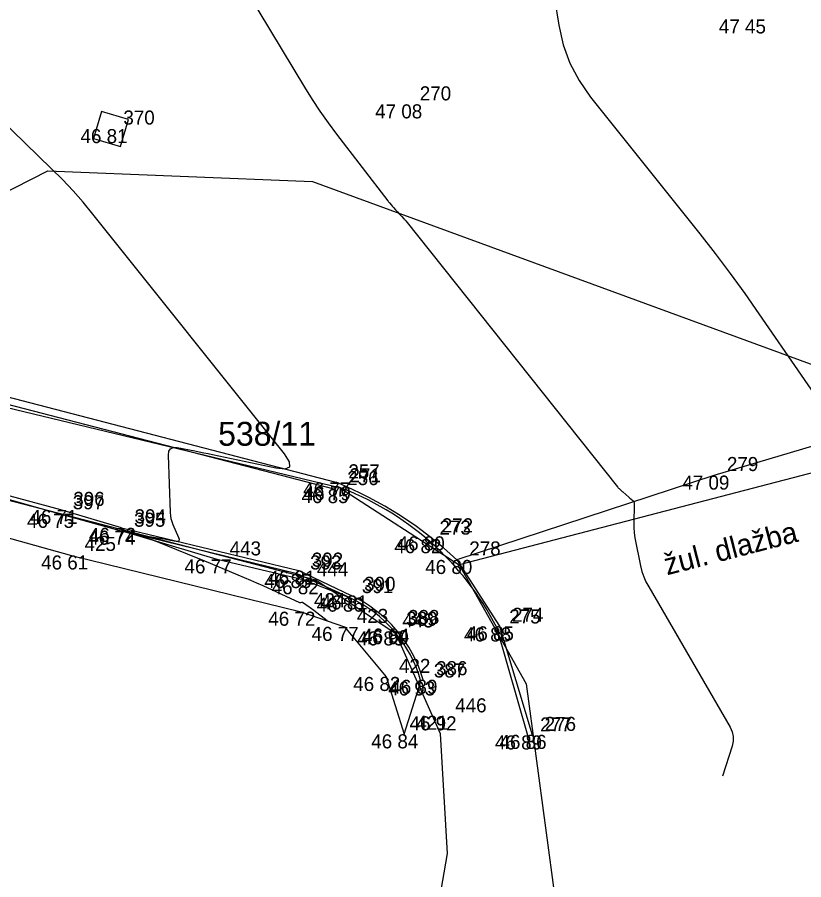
# Model space of a CAD drawing. Extents: x -702257 to -701487, y -1009871 to -1008841.
# Drawn here: x -701647.59 to -701633.6, y -1009053.42 to -1009038.08 of the extents above; entities that cross this region are included whole.
import ezdxf

# ---------------------------------------------------------------- set-up
doc = ezdxf.new("R2010")
doc.units = 0
for name, color, linetype in [('Ex_Major Contours', 7, 'Continuous'), ('Ex_Minor Contours', 7, 'Continuous'), ('Z_body', 7, 'Continuous'), ('Z_body_cisla', 7, 'Continuous'), ('Z_body_vysky_redukovane', 7, 'Continuous'), ('Z_katastr_cisla_pozemkova', 7, 'Continuous'), ('Z_katastr_hranice', 7, 'Continuous'), ('Z_komunikace', 7, 'Continuous'), ('Z_obruba', 7, 'Continuous'), ('Z_popisy', 7, 'Continuous'), ('Z_rozhranni', 7, 'Continuous'), ('Z_site_nerozlisene_znaky', 7, 'Continuous'), ('Z_srafy_zelen', 7, 'Continuous'), ('Z_zelen_obvod', 7, 'Continuous')]:
    doc.layers.add(name, color=color, linetype=linetype)

# ---------------------------------------------------------------- blocks, each defined once
blk = doc.blocks.new('POINT_DISPLAY')
blk.add_line((0, 0), (0, 0))
blk = doc.blocks.new('Z608')
for p, q in [((0.25, 0.25), (-0.25, 0.25)), ((-0.25, 0.25), (-0.25, -0.25)), ((0.25, -0.25), (0.25, 0.25)), ((-0.25, -0.25), (0.25, -0.25))]:
    blk.add_line(p, q)

msp = doc.modelspace()

# ---------------------------------------------------------------- linework, layer by layer
at = {"layer": 'Ex_Major Contours'}
msp.add_lwpolyline([(-701644.708, -1009035.628), (-701642.48, -1009039.327), (-701642.346, -1009039.542), (-701642.207, -1009039.752), (-701642.061, -1009039.959), (-701641.91, -1009040.161), (-701641.001, -1009041.343), (-701640.993, -1009041.354), (-701640.985, -1009041.364), (-701640.976, -1009041.374), (-701640.968, -1009041.384), (-701640.933, -1009041.424), (-701640.916, -1009041.444), (-701640.898, -1009041.464), (-701640.862, -1009041.505), (-701640.844, -1009041.525), (-701640.825, -1009041.544), (-701640.788, -1009041.585), (-701640.769, -1009041.604), (-701640.751, -1009041.624), (-701640.713, -1009041.663), (-701640.704, -1009041.672), (-701640.695, -1009041.682), (-701640.686, -1009041.693), (-701640.677, -1009041.703), (-701636.916, -1009046.43), (-701636.909, -1009046.438), (-701636.902, -1009046.446), (-701636.895, -1009046.454), (-701636.887, -1009046.461), (-701636.847, -1009046.497), (-701636.831, -1009046.512), (-701636.823, -1009046.519), (-701636.769, -1009046.566), (-701636.714, -1009046.614), (-701636.695, -1009046.63), (-701636.677, -1009046.646), (-701636.638, -1009046.679), (-701636.629, -1009046.688), (-701636.623, -1009046.698), (-701636.62, -1009046.709), (-701636.619, -1009046.721), (-701636.626, -1009047.1), (-701636.626, -1009047.167), (-701636.621, -1009047.234), (-701636.613, -1009047.301), (-701636.601, -1009047.367), (-701636.505, -1009047.834), (-701636.481, -1009047.933), (-701636.449, -1009048.028), (-701636.409, -1009048.121), (-701636.361, -1009048.21), (-701634.912, -1009050.703), (-701634.875, -1009050.785), (-701634.857, -1009050.868), (-701634.857, -1009050.954), (-701634.876, -1009051.041), (-701635.047, -1009051.573)], dxfattribs=at)
at = {"layer": 'Ex_Minor Contours'}
for points in [[(-701638.188, -1009036.796), (-701637.958, -1009038.223), (-701637.88, -1009038.57), (-701637.76, -1009038.899), (-701637.597, -1009039.209), (-701637.393, -1009039.501), (-701635.454, -1009041.933), (-701635.181, -1009042.282), (-701634.915, -1009042.635), (-701634.654, -1009042.993), (-701634.4, -1009043.355), (-701632.9, -1009045.533)], [(-701642.078, -1009048.812), (-701642.316, -1009048.627), (-701642.336, -1009048.612), (-701642.356, -1009048.597), (-701642.377, -1009048.582), (-701642.397, -1009048.568), (-701642.514, -1009048.487), (-701642.518, -1009048.485), (-701642.522, -1009048.484), (-701642.526, -1009048.484), (-701642.531, -1009048.485), (-701642.548, -1009048.492), (-701642.552, -1009048.493), (-701642.556, -1009048.494), (-701642.56, -1009048.493), (-701642.564, -1009048.492), (-701643.215, -1009048.193), (-701643.325, -1009048.143), (-701643.435, -1009048.094), (-701643.546, -1009048.046), (-701643.657, -1009048), (-701644.15, -1009047.795), (-701644.252, -1009047.753), (-701644.354, -1009047.712), (-701644.456, -1009047.67), (-701644.558, -1009047.628), (-701645.1, -1009047.408), (-701645.135, -1009047.394), (-701645.17, -1009047.381), (-701645.206, -1009047.368), (-701645.241, -1009047.355), (-701645.384, -1009047.305), (-701645.411, -1009047.295), (-701645.419, -1009047.289), (-701645.409, -1009047.288), (-701645.381, -1009047.292), (-701645.093, -1009047.336), (-701645.052, -1009047.343), (-701645.01, -1009047.35), (-701644.969, -1009047.357), (-701644.927, -1009047.365), (-701644.763, -1009047.397), (-701644.728, -1009047.399), (-701644.709, -1009047.39), (-701644.704, -1009047.369), (-701644.713, -1009047.336), (-701644.813, -1009047.104), (-701644.833, -1009047.052), (-701644.848, -1009046.998), (-701644.857, -1009046.944), (-701644.862, -1009046.889), (-701644.897, -1009045.865), (-701644.889, -1009045.797), (-701644.861, -1009045.752), (-701644.813, -1009045.731), (-701644.744, -1009045.734), (-701644.429, -1009045.792), (-701644.35, -1009045.807), (-701644.271, -1009045.823), (-701644.192, -1009045.839), (-701644.114, -1009045.855), (-701642.991, -1009046.092), (-701642.821, -1009046.11), (-701642.739, -1009046.075), (-701642.744, -1009045.985), (-701642.836, -1009045.842), (-701646.241, -1009041.581), (-701646.415, -1009041.371), (-701646.595, -1009041.167), (-701646.782, -1009040.968), (-701646.975, -1009040.775), (-701647.911, -1009039.87)]]:
    msp.add_lwpolyline(points, dxfattribs=at)
at = {"layer": 'Z_katastr_hranice'}
for p, q in [((-701650.49, -1009042.56), (-701647.04, -1009040.81)), ((-701647.04, -1009040.81), (-701642.34, -1009041)), ((-701642.34, -1009041), (-701630.4, -1009045.38)), ((-701649.67, -1009044.56), (-701641.86, -1009046.44)), ((-701630.4, -1009045.38), (-701639.73, -1009047.82)), ((-701642.28, -1009048.09), (-701648.72, -1009046.42)), ((-701641.86, -1009046.44), (-701639.73, -1009047.82)), ((-701639.73, -1009047.82), (-701638.54, -1009049.93)), ((-701640.85, -1009049.05), (-701642.28, -1009048.09)), ((-701640.06, -1009050.82), (-701640.85, -1009049.05)), ((-701638.54, -1009049.93), (-701637.85, -1009055.04)), ((-701639.94, -1009052.95), (-701640.06, -1009050.82)), ((-701640.19, -1009054.43), (-701639.94, -1009052.95))]:
    msp.add_line(p, q, dxfattribs=at)
at = {"layer": 'Z_komunikace'}
for p, q in [((-701648.68, -1009044.59), (-701641.92, -1009046.35)), ((-701639.77, -1009047.73), (-701639.01, -1009048.91)), ((-701639.01, -1009048.91), (-701638.43, -1009050.84))]:
    msp.add_line(p, q, dxfattribs=at)
msp.add_ellipse((-701644.514, -1009052.769), major_axis=(-5.274, 4.521), ratio=0.996376, start_param=4.665918, end_param=5.03584, dxfattribs=at)
at = {"layer": 'Z_obruba'}
for p, q in [((-701641.95, -1009046.47), (-701648.74, -1009044.71)), ((-701648.6, -1009046.41), (-701646.83, -1009046.91)), ((-701646.81, -1009046.84), (-701648.58, -1009046.37)), ((-701641.91, -1009046.42), (-701641.95, -1009046.47)), ((-701645.73, -1009047.16), (-701646.81, -1009046.84)), ((-701646.83, -1009046.91), (-701645.74, -1009047.21)), ((-701645.73, -1009047.16), (-701642.58, -1009047.92)), ((-701642.61, -1009047.98), (-701645.74, -1009047.21)), ((-701642.58, -1009047.92), (-701641.65, -1009048.36)), ((-701641.68, -1009048.4), (-701642.61, -1009047.98)), ((-701638.51, -1009050.85), (-701639.06, -1009048.93))]:
    msp.add_line(p, q, dxfattribs=at)
for centre, major_axis, ratio, start_param, end_param in [((-701643.685, -1009051.302), (-5.136, 0.804), 0.999027, 3.771208, 4.519197), ((-701642.637, -1009050.505), (0.454, 2.268), 0.998965, 5.178783, 6.053505), ((-701642.688, -1009050.537), (-2.405, 0.221), 0.998316, 3.517778, 4.359397)]:
    msp.add_ellipse(centre, major_axis=major_axis, ratio=ratio, start_param=start_param, end_param=end_param, dxfattribs=at)
at = {"layer": 'Z_rozhranni'}
for p, q in [((-701629.72, -1009044.6), (-701635.2, -1009046.23)), ((-701635.2, -1009046.23), (-701639.77, -1009047.73))]:
    msp.add_line(p, q, dxfattribs=at)
at = {"layer": 'Z_srafy_zelen'}
msp.add_line((-701640.71, -1009050.83), (-701640.41, -1009049.89), dxfattribs=at)
at = {"layer": 'Z_zelen_obvod'}
for p, q in [((-701648.54, -1009047.12), (-701646.62, -1009047.65)), ((-701644.03, -1009047.72), (-701645.74, -1009047.21)), ((-701646.62, -1009047.65), (-701642.54, -1009048.65)), ((-701642.48, -1009048.09), (-701644.03, -1009047.72)), ((-701642.48, -1009048.09), (-701641.68, -1009048.4)), ((-701642.54, -1009048.65), (-701641.77, -1009048.92)), ((-701641.77, -1009048.92), (-701641.03, -1009049.81)), ((-701641.03, -1009049.81), (-701640.71, -1009050.83))]:
    msp.add_line(p, q, dxfattribs=at)

# ---------------------------------------------------------------- block references
at = {"layer": 'Z_body'}
for p in [(-701634.53, -1009038.12), (-701640.66, -1009039.63), (-701645.92, -1009040.07), (-701635.2, -1009046.23), (-701641.92, -1009046.35), (-701641.91, -1009046.42), (-701641.95, -1009046.47), (-701646.81, -1009046.84), (-701646.83, -1009046.91), (-701645.73, -1009047.16), (-701645.74, -1009047.21), (-701640.26, -1009047.31), (-701640.3, -1009047.36), (-701646.62, -1009047.65), (-701644.03, -1009047.72), (-701639.77, -1009047.73), (-701642.58, -1009047.92), (-701642.61, -1009047.98), (-701642.48, -1009048.09), (-701641.68, -1009048.4), (-701641.65, -1009048.36), (-701642.54, -1009048.65), (-701641.77, -1009048.92), (-701640.96, -1009049), (-701640.9, -1009048.98), (-701640.87, -1009048.95), (-701639.06, -1009048.93), (-701639.01, -1009048.91), (-701641.03, -1009049.81), (-701640.41, -1009049.89), (-701640.37, -1009049.86), (-701640.03, -1009050.51), (-701640.71, -1009050.83), (-701638.51, -1009050.85), (-701638.43, -1009050.84)]:
    msp.add_blockref('POINT_DISPLAY', p, dxfattribs=at)
at = {"layer": 'Z_site_nerozlisene_znaky', "rotation": -16.200000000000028}
msp.add_blockref('Z608', (-701645.92, -1009040.07), dxfattribs=at)

# ---------------------------------------------------------------- texts
at = {"layer": 'Z_body_cisla'}
for s, p in [('270', (-701640.43, -1009039.56)), ('370', (-701645.7, -1009039.99)), ('279', (-701634.97, -1009046.15)), ('257', (-701641.7, -1009046.28)), ('271', (-701641.68, -1009046.35)), ('256', (-701641.72, -1009046.4)), ('397', (-701646.6, -1009046.83)), ('396', (-701646.59, -1009046.77)), ('394', (-701645.5, -1009047.08)), ('395', (-701645.51, -1009047.14)), ('273', (-701640.08, -1009047.28)), ('272', (-701640.04, -1009047.24)), ('425', (-701646.39, -1009047.57)), ('443', (-701643.81, -1009047.65)), ('278', (-701639.55, -1009047.65)), ('393', (-701642.38, -1009047.9)), ('392', (-701642.35, -1009047.85)), ('444', (-701642.26, -1009048.02)), ('391', (-701641.46, -1009048.32)), ('390', (-701641.42, -1009048.28)), ('424', (-701642.31, -1009048.57)), ('423', (-701641.55, -1009048.85)), ('445', (-701640.74, -1009048.93)), ('389', (-701640.67, -1009048.9)), ('388', (-701640.64, -1009048.87)), ('275', (-701638.84, -1009048.86)), ('274', (-701638.79, -1009048.83)), ('422', (-701640.8, -1009049.74)), ('387', (-701640.18, -1009049.82)), ('386', (-701640.14, -1009049.78)), ('446', (-701639.8, -1009050.44)), ('421', (-701640.49, -1009050.75)), ('277', (-701638.29, -1009050.78)), ('276', (-701638.21, -1009050.77))]:
    msp.add_text(s, height=0.25, dxfattribs=at).set_placement(p)
at = {"layer": 'Z_body_vysky_redukovane'}
for s, p in [('47 45', (-701635.113, -1009038.37)), ('47 08', (-701641.223, -1009039.88)), ('46 81', (-701646.462, -1009040.32)), ('47 09', (-701635.763, -1009046.48)), ('46 77', (-701642.503, -1009046.6)), ('46 79', (-701642.493, -1009046.67)), ('46 85', (-701642.533, -1009046.72)), ('46 71', (-701647.352, -1009047.09)), ('46 75', (-701647.413, -1009047.16)), ('46 72', (-701646.313, -1009047.41)), ('46 74', (-701646.323, -1009047.46)), ('46 80', (-701640.823, -1009047.56)), ('46 82', (-701640.883, -1009047.61)), ('46 61', (-701647.162, -1009047.9)), ('46 77', (-701644.613, -1009047.97)), ('46 80', (-701640.333, -1009047.98)), ('46 81', (-701643.122, -1009048.17)), ('46 85', (-701643.193, -1009048.23)), ('46 82', (-701643.063, -1009048.34)), ('46 86', (-701642.263, -1009048.65)), ('46 81', (-701642.192, -1009048.61)), ('46 72', (-701643.123, -1009048.9)), ('46 77', (-701642.353, -1009049.17)), ('46 83', (-701641.543, -1009049.25)), ('46 90', (-701641.463, -1009049.23)), ('46 84', (-701641.453, -1009049.2)), ('46 88', (-701639.643, -1009049.18)), ('46 85', (-701639.593, -1009049.16)), ('46 82', (-701641.613, -1009050.06)), ('46 93', (-701640.993, -1009050.14)), ('46 89', (-701640.953, -1009050.11)), ('46 92', (-701640.613, -1009050.76)), ('46 84', (-701641.293, -1009051.08)), ('46 89', (-701639.093, -1009051.1)), ('46 86', (-701639.013, -1009051.09))]:
    msp.add_text(s, height=0.25, dxfattribs=at).set_placement(p)
at = {"layer": 'Z_katastr_cisla_pozemkova'}
msp.add_text('538/11', height=0.425, dxfattribs=at).set_placement((-701644.015, -1009045.7))
at = {"layer": 'Z_popisy'}
msp.add_text('žul. dlažba', height=0.38, rotation=14.4, dxfattribs=at).set_placement((-701636.035, -1009048.004))

doc.saveas('drawing.dxf')
